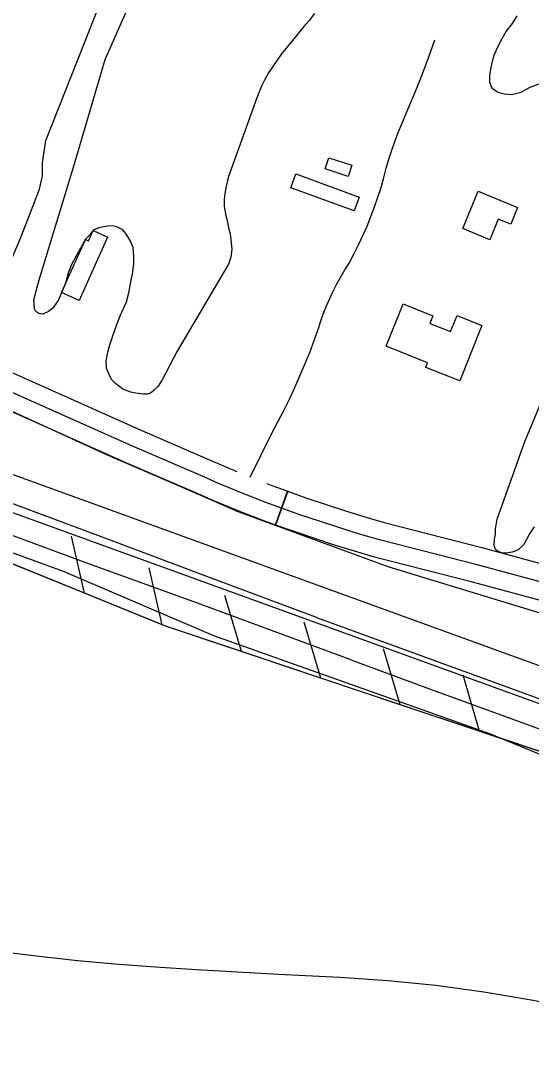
# Model space of a CAD drawing. Extents: x 3734862 to 3772949, y 391520 to 417239.
# Drawn here: x 3753578 to 3754005, y 405048 to 405905 of the extents above; entities that cross this region are included whole.
import ezdxf

# ---------------------------------------------------------------- set-up
doc = ezdxf.new("R2010")
doc.units = 0
for name, color, linetype in [('V-BLDG-OTLN', 7, 'Continuous'), ('V-FLOD-BASE', 7, 'Continuous'), ('V-LEVE-TOET', 7, 'Continuous'), ('V-RIVR-EDGE', 7, 'Continuous'), ('V-ROAD-CNTR', 7, 'Continuous'), ('V-RRAP-FSHR', 7, 'Continuous'), ('V-SITE-VEGE', 7, 'Continuous'), ('V-SURV-LINE', 7, 'Continuous'), ('V-TOPO-MINR', 7, 'Continuous'), ('V-TOPO-SHOR', 7, 'Continuous')]:
    doc.layers.add(name, color=color, linetype=linetype)

msp = doc.modelspace()

# ---------------------------------------------------------------- linework, layer by layer
at = {"layer": 'V-BLDG-OTLN'}
for points in [[(3753851.64, 405775.01), (3753832.53, 405781.16), (3753835.55, 405790.55), (3753854.66, 405784.4)], [(3753856.79, 405746.16), (3753803.72, 405765.49), (3753807.95, 405777.08), (3753861.02, 405757.75)], [(3753947.56, 405731.32), (3753960.52, 405762.52), (3753993.36, 405748.88), (3753987.62, 405735.04), (3753977.24, 405739.35), (3753970.03, 405721.99)], [(3753650.55, 405724.3), (3753626.66, 405671.31), (3753612.1, 405677.87), (3753632.07, 405722.18), (3753634.63, 405721.02), (3753638.55, 405729.71)], [(3753883.55, 405633.07), (3753897.66, 405668.5), (3753922.62, 405658.55), (3753920.07, 405652.16), (3753937.37, 405645.26), (3753942.75, 405658.76), (3753963.5, 405650.49), (3753945.01, 405604.08), (3753916.55, 405615.42), (3753918.1, 405619.3)]]:
    msp.add_lwpolyline(points, close=True, dxfattribs=at)
at = {"layer": 'V-FLOD-BASE'}
for points in [[(3753826.1, 405406.14), (3753735.61, 405439.82), (3753648.97, 405472.43), (3753572.21, 405501.05), (3753508.27, 405524.16), (3753443.79, 405548.19), (3753363.52, 405575.75), (3753340.62, 405583.41), (3753330.9, 405586.48), (3753323.38, 405588.42), (3753314.39, 405590.57), (3753265.15, 405597.65), (3753187.99, 405609.34), (3753108.06, 405620.87), (3753040.81, 405629.85), (3752968.97, 405640.18), (3752880.97, 405653.48), (3752793.33, 405666.41)], [(3753826.1, 405406.14), (3753987.56, 405347.47), (3754074.91, 405315.43), (3754090.22, 405308.78), (3754114.97, 405293.29), (3754242.95, 405209.27), (3754258.33, 405199.02), (3754272.66, 405190.02), (3754299.39, 405178.44), (3754505.65, 405092.06), (3754619.04, 405044.05)]]:
    msp.add_lwpolyline(points, dxfattribs=at)
at = {"layer": 'V-LEVE-TOET'}
for points in [[(3753757.22, 405495.75), (3753717.01, 405513.47), (3753650.38, 405541.95), (3753557.06, 405584.77), (3753476.64, 405614.72), (3753372.19, 405650.88), (3753347.61, 405657.83), (3753329.46, 405663.4), (3753317.17, 405666.69), (3753307.81, 405669.02), (3753295.87, 405670.65), (3753278.61, 405673.82), (3753183.4, 405685.01), (3753088.29, 405689.2), (3753043.44, 405693.83), (3752987.21, 405701.56), (3752923.77, 405706.99), (3752797.01, 405725.95)], [(3753854.86, 405370.85), (3753728.83, 405417.41), (3753634.11, 405451.6), (3753498.18, 405501.79), (3753393.21, 405539.97), (3753347.59, 405557.13), (3753341.73, 405559.42), (3753338.07, 405560.57), (3753335.13, 405561.53), (3753332.02, 405562.31), (3753328.9, 405563.08), (3753315.86, 405565.83), (3753194.23, 405583.07), (3753077.19, 405599.14), (3752955.74, 405616.74), (3752852.86, 405631.89)], [(3753757.22, 405495.75), (3753884.91, 405449.17), (3754041.08, 405401.43)], [(3753854.86, 405370.85), (3753922.04, 405345.91), (3754055.16, 405297.54), (3754072.25, 405291.43), (3754087.05, 405284.26), (3754111.54, 405268.01), (3754243.09, 405180.52), (3754254.32, 405171.73), (3754263.42, 405166.76), (3754299.2, 405151.76), (3754385.02, 405115.6), (3754488.46, 405072.83), (3754609.28, 405022.42)]]:
    msp.add_lwpolyline(points, dxfattribs=at)
at = {"layer": 'V-RIVR-EDGE'}
msp.add_spline([(3746931.66, 406550.36), (3746966.45, 406541.23), (3747000.34, 406533.46), (3747028.37, 406531.13), (3747049.17, 406530.63), (3747079.91, 406527.39), (3747121.04, 406521.86), (3747141.38, 406516.39), (3747167.58, 406506.37), (3747191.08, 406503.15), (3747219.1, 406497.2), (3747265.65, 406490.3), (3747293.23, 406486.17), (3747333.45, 406477.93), (3747365.52, 406463.83), (3747391.74, 406461.96), (3747413.44, 406460.55), (3747443.72, 406454.6), (3747492.52, 406444.53), (3747522.35, 406436.32), (3747568.89, 406426.25), (3747592.4, 406424.39), (3747623.13, 406416.17), (3747654.32, 406411.57), (3747685.5, 406405.62), (3747720.3, 406400.56), (3747756.46, 406392.33), (3747788.99, 406384.56), (3747817.02, 406379.97), (3747892.94, 406362.6), (3747922.32, 406361.62), (3747961.19, 406354.75), (3747996.43, 406343.81), (3748029.42, 406335.13), (3748075.06, 406323.27), (3748106.68, 406312.79), (3748130.63, 406304.14), (3748172.65, 406292.28), (3748240.43, 406277.19), (3748299.64, 406266.64), (3748356.59, 406256.55), (3748411.73, 406249.18), (3748447.9, 406247.74), (3748494.46, 406240.84), (3748519.75, 406230.83), (3748547.32, 406222.62), (3748571.28, 406220.75), (3748597.48, 406211.65), (3748627.76, 406207.95), (3748668.44, 406201.98), (3748718.6, 406189.64), (3748775.54, 406175.94), (3748839.27, 406164.02), (3748879.03, 406152.17), (3748973.46, 406125.26), (3749053.44, 406102.91), (3749137.94, 406082.8), (3749198.95, 406068.63), (3749236, 406058.59), (3749301.97, 406039.44), (3749348.96, 406026.21), (3749388.74, 406021.14), (3749433.49, 406017.86), (3749464.25, 406022.76), (3749481.89, 406024.07), (3749498.62, 406024.03), (3749517.6, 406018.56), (3749535.66, 406007.66), (3749563.62, 405977.75), (3749586.14, 405945.14), (3749596.05, 405927.48), (3749604.15, 405914.35), (3749617.25, 405907.08), (3749630.35, 405903.89), (3749645.28, 405906.11), (3749665.63, 405909.22), (3749678.75, 405908.74), (3749695.01, 405905.53), (3749706.3, 405898.72), (3749720.74, 405886.48), (3749732.46, 405871.53), (3749738.75, 405854.78), (3749753.2, 405846.16), (3749773.99, 405842.04), (3749792.07, 405841.99), (3749813.32, 405838.77), (3749847.67, 405834.17), (3749885.63, 405825.48), (3749900.1, 405826.35), (3749915.47, 405827.22), (3749934.46, 405825.81), (3749947.56, 405819), (3749970.57, 405799.05), (3749987.26, 405784.09), (3750009.84, 405773.63), (3750059.55, 405759.94), (3750106.99, 405745.81), (3750153.97, 405729.41), (3750199.59, 405708.95), (3750231.65, 405693.05), (3750274.58, 405679.83), (3750310.73, 405672.96), (3750392.05, 405645.63), (3750475.18, 405615.13), (3750529.85, 405598.71), (3750581.36, 405585.02), (3750627, 405575.87), (3750680.78, 405565.33), (3750753.55, 405551.14), (3750814.56, 405541.49), (3750862.02, 405533.23), (3750908.56, 405520.46), (3750940.18, 405509.08), (3751006.16, 405492.64), (3751057.68, 405483.01), (3751104.23, 405473.86), (3751120.95, 405467.48), (3751139.01, 405460.2), (3751152.13, 405459.72), (3751173.39, 405464.19), (3751184.71, 405472.75), (3751191.53, 405488.56), (3751201.5, 405494.87), (3751211.45, 405495.29), (3751247.59, 405482.09), (3751275.16, 405477.5), (3751308.6, 405471.54), (3751332.11, 405471.03), (3751351.57, 405477.77), (3751362.91, 405490.85), (3751371.55, 405512.08), (3751377.45, 405519.3), (3751384.68, 405520.19), (3751391.47, 405520.17), (3751395.51, 405510.66), (3751412.95, 405429.23), (3751420.12, 405404.8), (3751435.9, 405384.86), (3751452.15, 405375.78), (3751476.1, 405370.3), (3751504.59, 405369.32), (3751526.75, 405371.98), (3751559.32, 405380.04), (3751595.98, 405393.51), (3751605.94, 405397.1), (3751625.83, 405394.34), (3751637.12, 405390.7), (3751648.42, 405390.67), (3751658.83, 405393.36), (3751667.44, 405398.76), (3751681.49, 405412.74), (3751695.09, 405426.27), (3751707.75, 405426.69), (3751725.83, 405423.94), (3751730.78, 405416.69), (3751734.35, 405395.88), (3751740.18, 405377.33), (3751752.8, 405362.83), (3751765.88, 405348.78), (3751785.75, 405336.07), (3751805.18, 405331.05), (3751839.52, 405323.28), (3751857.6, 405320.07), (3751872.96, 405313.25), (3751892.36, 405299.18), (3751914.05, 405291.44), (3751951.11, 405285.02), (3751975.06, 405278.18), (3752049.17, 405261.26), (3752097.97, 405248.03), (3752154.45, 405233.42), (3752210.95, 405224.24), (3752273.78, 405213.68), (3752378.18, 405197.15), (3752467.66, 405177.03), (3752558.95, 405159.62), (3752595.56, 405150.94), (3752628.09, 405143.18), (3752650.24, 405140.41), (3752661.55, 405143.09), (3752673.33, 405152.11), (3752681.03, 405155.71), (3752696.4, 405157.48), (3752729.39, 405147.9), (3752742.03, 405141.99), (3752754.69, 405138.79), (3752779.55, 405135.11), (3752815.25, 405129.6), (3752862.26, 405123.61), (3752908.38, 405120.78), (3752951.33, 405119.77), (3753012.8, 405109.22), (3753057.54, 405101.87), (3753115.39, 405090.42), (3753167.36, 405077.18), (3753182.26, 405070.36), (3753206.65, 405060.36), (3753226.53, 405055.33), (3753255.46, 405048.93), (3753304.7, 405032.53), (3753353.5, 405017.04), (3753421.73, 404999.24), (3753465.12, 404991.44), (3753522.96, 404979.99), (3753594.82, 404964.9), (3753636.4, 404955.3), (3753690.18, 404945.67), (3753739.45, 404941.93), (3753767.94, 404943.22), (3753785.12, 404940.01), (3753815.84, 404930.89), (3753841.6, 404926.3), (3753859.24, 404927.16), (3753877.78, 404929.38), (3753891.8, 404929.8), (3753901.75, 404928.42), (3753903.99, 404921.63), (3753905.32, 404911.68), (3753917.05, 404898.99), (3753933.31, 404892.62), (3753947.32, 404890.32), (3753960.44, 404891.65), (3753976.27, 404893.87), (3754002.04, 404893.8), (3754049.5, 404885.1), (3754089.72, 404876.86), (3754120.46, 404875.88), (3754150.74, 404870.83), (3754176.5, 404863.98), (3754209.94, 404855.31), (3754242.48, 404851.61), (3754266.91, 404853.36), (3754292.22, 404851.49), (3754310.75, 404845.56), (3754338.75, 404831.93), (3754383.47, 404817.8), (3754438.6, 404804.1), (3754489.68, 404795.38), (3754530.82, 404792.57), (3754550.25, 404790.71), (3754575.07, 404771.21), (3754599.01, 404761.2), (3754636.06, 404749.35), (3754674.48, 404741.57), (3754712.44, 404736.05), (3754756.74, 404727.8), (3754793.35, 404725.45), (3754829.08, 404728.08), (3754852.15, 404731.19), (3754868.43, 404730.69), (3754889.66, 404724.31), (3754915.88, 404721.08), (3754948.88, 404716.93), (3755000.41, 404712.28), (3755032.05, 404707.68), (3755059.6, 404695.86), (3755083.56, 404691.73), (3755098.01, 404686.72), (3755130.09, 404676.69), (3755182.04, 404656.67), (3755242.14, 404641.15), (3755310.84, 404628.32), (3755363.24, 404610.55), (3755405.71, 404594.62), (3755426.04, 404590.05), (3755447.74, 404589.54), (3755470.35, 404588.58), (3755506.5, 404580.81), (3755557.54, 404557.62), (3755580.58, 404548.07), (3755586.91, 404548.05), (3755593.7, 404550.75), (3755601.38, 404550.28), (3755602.72, 404543.04), (3755611.3, 404537.14), (3755640.2, 404523.96), (3755702.08, 404495.32)], degree=3, dxfattribs=at)
at = {"layer": 'V-ROAD-CNTR'}
for points in [[(3753769.78, 405523.8), (3753787.89, 405560.45), (3753792.95, 405569.83), (3753797.83, 405579.29), (3753802.54, 405588.85), (3753807.06, 405598.49), (3753811.4, 405608.22), (3753815.55, 405618.03), (3753819.52, 405627.91), (3753823.29, 405637.87), (3753826.88, 405647.9), (3753828.94, 405654.3), (3753831.19, 405660.63), (3753833.65, 405666.88), (3753836.3, 405673.06), (3753839.16, 405679.15), (3753842.2, 405685.14), (3753845.44, 405691.03), (3753848.86, 405696.81), (3753852.46, 405702.48), (3753856.52, 405710.08), (3753860.37, 405717.77), (3753864.03, 405725.57), (3753867.48, 405733.46), (3753870.73, 405741.43), (3753873.76, 405749.49), (3753876.59, 405757.62), (3753879.2, 405765.83), (3753881.6, 405774.1), (3753883.55, 405781.72), (3753885.73, 405789.29), (3753888.13, 405796.79), (3753890.75, 405804.21), (3753893.6, 405811.55), (3753896.66, 405818.8), (3753902.54, 405832.69), (3753908.25, 405846.65), (3753913.78, 405860.68), (3753919.13, 405874.79), (3753924.29, 405888.95)], [(3753783.79, 405518.31), (3753787.98, 405516.7), (3753801.14, 405511.88), (3753790.84, 405483.71), (3753777.44, 405488.61), (3753764.01, 405493.77), (3753757.5, 405496.4), (3753750.67, 405499.15), (3753737.42, 405504.75), (3753724.44, 405510.49), (3753665.29, 405535.94), (3753554.75, 405585.25), (3753459.61, 405626.08), (3753372.93, 405658.57), (3753383.46, 405686.66), (3753470.8, 405653.92), (3753566.78, 405612.73), (3753677.33, 405563.42), (3753736.43, 405537.99), (3753749.32, 405532.29), (3753758.67, 405528.34)], [(3753795.99, 405497.8), (3753782.71, 405502.65), (3753769.51, 405507.73), (3753763.11, 405510.31), (3753756.4, 405513.02), (3753743.37, 405518.52), (3753730.44, 405524.24), (3753671.31, 405549.68), (3753560.77, 405598.99), (3753465.21, 405640), (3753378.2, 405672.62)], [(3754044.47, 405411.95), (3753955.76, 405435.87), (3753873.77, 405456.86), (3753856.92, 405461.82), (3753840.31, 405466.96), (3753823.76, 405472.32), (3753807.29, 405477.89), (3753790.99, 405483.65), (3753800.99, 405511.94), (3753817.1, 405506.24), (3753833.2, 405500.8), (3753849.36, 405495.56), (3753865.59, 405490.55), (3753881.73, 405485.79), (3753963.39, 405464.88), (3754052.62, 405440.82)], [(3754184.73, 405367.17), (3754172.35, 405374.15), (3754159.84, 405380.91), (3754147.22, 405387.44), (3754134.49, 405393.76), (3754121.65, 405399.84), (3754111.44, 405404.27), (3754101.16, 405408.49), (3754090.78, 405412.49), (3754080.33, 405416.29), (3754069.81, 405419.87), (3754059.21, 405423.24), (3754048.54, 405426.39), (3753959.58, 405450.38), (3753877.75, 405471.33), (3753861.26, 405476.18), (3753844.84, 405481.26), (3753828.48, 405486.56), (3753812.2, 405492.07), (3753795.99, 405497.8)]]:
    msp.add_lwpolyline(points, dxfattribs=at)
at = {"layer": 'V-RRAP-FSHR'}
for p, q in [((3753631.32, 405426.71), (3753620.43, 405474.31)), ((3753696.17, 405400.36), (3753685.28, 405447.96)), ((3753762.48, 405377.93), (3753748.6, 405424.75)), ((3753828.86, 405355.73), (3753814.98, 405402.55)), ((3753895.25, 405333.53), (3753881.37, 405380.35)), ((3753961.63, 405311.33), (3753947.75, 405358.15))]:
    msp.add_line(p, q, dxfattribs=at)
for points in [[(3757405.45, 403750.97), (3756854.34, 404055.1), (3756334.52, 404308.15), (3755859.22, 404543.69), (3755702.6, 404615.34), (3755203.25, 404810.6), (3754754.96, 404946.77), (3754236.14, 405168.17), (3754051.84, 405281.16), (3753699.68, 405398.93), (3753423.67, 405511.07), (3753238.21, 405570.19), (3752310.56, 405703.85), (3751495.6, 405820.09), (3751133.62, 405900.38)], [(3753631.32, 405426.71), (3753566.47, 405453.05)], [(3753696.17, 405400.36), (3753631.32, 405426.71)], [(3753762.48, 405377.93), (3753699.68, 405398.93), (3753696.17, 405400.36)], [(3753828.86, 405355.73), (3753762.47, 405377.93)], [(3753895.25, 405333.53), (3753828.86, 405355.73)], [(3753961.63, 405311.33), (3753895.24, 405333.53)], [(3754028.02, 405289.13), (3753961.63, 405311.33)]]:
    msp.add_lwpolyline(points, dxfattribs=at)
at = {"layer": 'V-SITE-VEGE'}
for points in [[(3753601.13, 405661.98), (3753596.27, 405659.97), (3753593.1, 405660.29), (3753590.5, 405662.12), (3753589.42, 405664.2), (3753588.97, 405671.8), (3753591.88, 405683.5), (3753594.19, 405691.48), (3753622.04, 405782.8), (3753648.48, 405872.77), (3753702.56, 405995.51), (3753750.73, 406110.04), (3753786.82, 406198.5), (3753829.11, 406296.12), (3753870.02, 406383.69), (3753871.02, 406386.02), (3753872, 406387.39), (3753874.65, 406389.15), (3753966.39, 406372.07), (3754116.61, 406339.32), (3754169.63, 406328.27), (3754173.61, 406326.56)], [(3753823.66, 405911.08), (3753819.03, 405905.2), (3753814.68, 405900.29), (3753808.65, 405893.04), (3753802.47, 405885.11), (3753796.02, 405877.33), (3753785.04, 405861.46), (3753781.65, 405855.29), (3753778.95, 405849.8), (3753775.38, 405840.59), (3753751.31, 405773.93), (3753749.54, 405765.4), (3753748.34, 405758.37), (3753748.02, 405754.79), (3753747.96, 405750.37), (3753749.25, 405743.31), (3753750.56, 405738.04), (3753751.73, 405731.95), (3753752.91, 405727.1), (3753753.67, 405722.4), (3753754.53, 405713.83), (3753753.62, 405707.62), (3753751.61, 405701.72), (3753708.82, 405629.09), (3753696.21, 405605.09), (3753692.69, 405599.61), (3753689.61, 405596.47), (3753686.54, 405593.89), (3753683.63, 405593.1), (3753680.45, 405593.01), (3753674.11, 405593.78), (3753669.98, 405594.8), (3753665.58, 405596.24), (3753662.98, 405597.51), (3753659.83, 405599.63), (3753657.1, 405602.01), (3753653.83, 405605.36), (3753651.81, 405609.53), (3753649.67, 405614.81), (3753649.33, 405620.75), (3753650.67, 405628.05), (3753652.41, 405634.38), (3753654.85, 405641.81), (3753658, 405650.33), (3753661.15, 405658.57), (3753666.27, 405670.1), (3753668.3, 405677.67), (3753670.08, 405686.9), (3753671.27, 405693.65), (3753672.35, 405701.92), (3753672.56, 405707.86), (3753671.83, 405715.46), (3753669.7, 405720.73), (3753667.81, 405724.21), (3753665.64, 405727.42), (3753663.19, 405730.21), (3753660.04, 405732.05), (3753657.29, 405733.05), (3753654.4, 405733.64), (3753650.39, 405733.42), (3753643.26, 405732.05), (3753638.48, 405730.04), (3753635.94, 405726.56), (3753632.04, 405722.55), (3753626.22, 405711.91), (3753620.29, 405701.5), (3753617.56, 405694.21), (3753615.1, 405684.85), (3753609.41, 405671.95), (3753605.04, 405665.24), (3753601.13, 405661.98)], [(3754011.17, 405852.04), (3754003.58, 405849.38), (3753995.96, 405845.05), (3753988.38, 405843.12), (3753982.3, 405843.57), (3753976.42, 405845.31), (3753972.03, 405848.5), (3753970.07, 405853.5), (3753970.14, 405859.03), (3753971.35, 405866.39), (3753973.87, 405876.14), (3753976.54, 405882.74), (3753980.51, 405890.25), (3753983.91, 405896.11), (3753988.97, 405902.86), (3753992.93, 405909.27)], [(3754007.12, 405482.28), (3754003.35, 405476.42), (3753998.44, 405467.45), (3753993.96, 405462.9), (3753988.95, 405460.94), (3753983.59, 405460.09), (3753980.83, 405460.3), (3753977.16, 405461.46), (3753974.78, 405463.34), (3753973.9, 405466.48), (3753973.97, 405471.83), (3753974.77, 405476.06), (3753975.01, 405480.48), (3753975.42, 405483.61), (3753976.37, 405488.65), (3753999.53, 405553.45), (3754040.85, 405653.04)], [(3752698.77, 405640.42), (3753018.37, 405595.12), (3753293.39, 405557.53), (3753325.51, 405548.79), (3753401.61, 405522.2), (3753613.49, 405445.22), (3753739.2, 405391.52), (3753969.89, 405309.44), (3754064.14, 405270.73), (3754102.79, 405246.53), (3754225.13, 405165.49), (3754386.93, 405099.24), (3754695.06, 404960.98), (3754793.11, 404927.79), (3755072.07, 404847.42), (3755330.13, 404759.63), (3755460.43, 404710.7), (3755688.24, 404616.1)]]:
    msp.add_lwpolyline(points, dxfattribs=at)
at = {"layer": 'V-SURV-LINE'}
for points in [[(3753357, 405603.5), (3754078.74, 405341.91)], [(3754068.52, 405313.7), (3753346.77, 405575.3)]]:
    msp.add_lwpolyline(points, dxfattribs=at)
at = {"layer": 'V-TOPO-MINR'}
msp.add_lwpolyline([(3754410.17, 405009.06), (3754004.79, 405086.68), (3753965, 405093.42), (3753925.07, 405099.03), (3753884.94, 405102.92), (3753844.67, 405105.68), (3753833.35, 405106.21), (3753798.65, 405107.94), (3753763.96, 405109.79), (3753729.27, 405111.83), (3753694.59, 405113.99), (3753659.95, 405116.59), (3753625.36, 405119.67), (3753590.84, 405123.46), (3753556.37, 405127.72), (3753242.24, 405169.81), (3752690.31, 405243.07)], dxfattribs=at)
at = {"layer": 'V-TOPO-SHOR'}
msp.add_lwpolyline([(3753546.21, 405649.58), (3753577.81, 405723.36), (3753585.26, 405742.46), (3753593.66, 405764.31), (3753596.02, 405775.54), (3753595.98, 405786.42), (3753598.81, 405804.84), (3753641.93, 405913.35), (3753714.45, 406081.82), (3753780.79, 406229.52), (3753855.94, 406402.38), (3753925.82, 406566.27), (3753997.53, 406729.96), (3754058.54, 406865.1), (3754105.6, 406977.62), (3754155.6, 407093.31)], dxfattribs=at)

doc.saveas('drawing.dxf')
